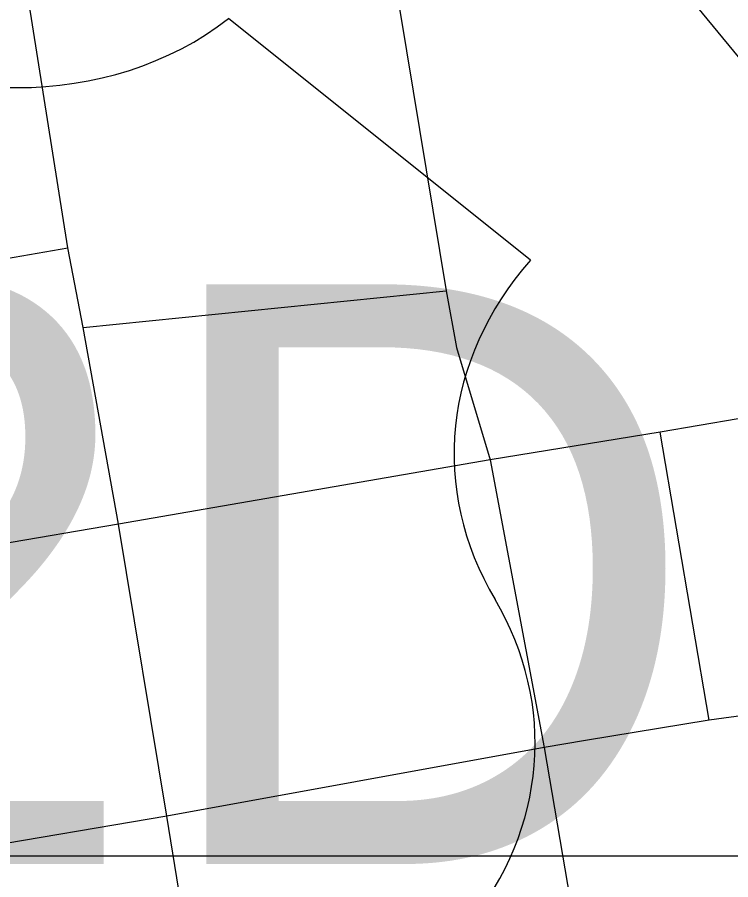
# Model space of a CAD drawing. Extents: x -8.2 to 38.5, y -0.1 to 21.9.
# Drawn here: x 7.1313 to 7.2935, y 14.3619 to 14.5581 of the extents above; entities that cross this region are included whole.
import ezdxf

# ---------------------------------------------------------------- set-up
doc = ezdxf.new("R2010")
doc.units = 0
for name, color, linetype in [('Default', 7, 'Continuous'), ('GM_X_Airport_Location_Class_1', 7, 'Continuous'), ('GM_X_Airport_Location_Class_3', 7, 'Continuous'), ('GM_X_Township_Subdivision', 7, 'Continuous'), ('GM_X_Township_Subdivision_Text', 7, 'Continuous'), ('GM_X_Township_Text', 7, 'Continuous')]:
    doc.layers.add(name, color=color, linetype=linetype)

msp = doc.modelspace()

# ---------------------------------------------------------------- linework, layer by layer
at = {"layer": 'Default'}
msp.add_lwpolyline([(3.4133, 14.36735), (4.82348, 14.36735), (4.82604, 14.37009), (4.92092, 14.42469), (5.00928, 14.45261), (5.10793, 14.46474), (5.30561, 14.46322), (5.50064, 14.41998), (5.59627, 14.38282), (5.62337, 14.36735), (7.78583, 14.36735), (7.81753, 14.393), (7.93419, 14.50672), (8.01002, 14.58066), (8.07899, 14.67657), (8.19078, 14.868), (8.23777, 14.96505), (8.37153, 15.16559), (8.44919, 15.25329), (8.71106, 15.55038), (8.80997, 15.62884), (8.90733, 15.68039), (8.96338, 15.71646), (8.96338, 21.16735)], dxfattribs=at)
at = {"layer": 'GM_X_Airport_Location_Class_1'}
for p, q in [((7.15432, 14.4428), (7.1096, 14.43508)), ((7.16534, 14.37638), (7.15432, 14.4428)), ((7.30734, 14.40075), (7.28862, 14.39823)), ((7.28862, 14.39823), (7.26049, 14.39358)), ((7.26049, 14.39358), (7.25112, 14.39202)), ((7.25112, 14.39202), (7.16534, 14.37638))]:
    msp.add_line(p, q, dxfattribs=at)
at = {"layer": 'GM_X_Airport_Location_Class_3'}
for p, q in [((7.15432, 14.4428), (7.1096, 14.43508)), ((7.16534, 14.37638), (7.15432, 14.4428)), ((7.30734, 14.40075), (7.28862, 14.39823)), ((7.28862, 14.39823), (7.26049, 14.39358)), ((7.26049, 14.39358), (7.25112, 14.39202)), ((7.25112, 14.39202), (7.16534, 14.37638))]:
    msp.add_line(p, q, dxfattribs=at)
at = {"layer": 'GM_X_Township_Subdivision'}
msp.add_line((7.248, 14.50283), (7.17934, 14.55777), dxfattribs=at)
for centre, major_axis, start_param, end_param in [((7.13127, 14.59699), (-0.06866, 0), 0.795399, 2.346194), ((7.32675, 14.45872), (-0.09613, 0), 5.672304, 6.727422), ((7.15294, 14.39297), (-0.09613, 0), 1.559657, 3.580859)]:
    msp.add_ellipse(centre, major_axis=major_axis, ratio=0.8, start_param=start_param, end_param=end_param, dxfattribs=at)
at = {"layer": 'GM_X_Township_Subdivision_Text'}
msp.add_line((7.28862, 14.39823), (7.27747, 14.46372), dxfattribs=at)
at = {"layer": 'GM_X_Township_Text'}
for p, q in [((7.14282, 14.5056), (7.13328, 14.56561)), ((7.14626, 14.48752), (7.14282, 14.5056)), ((7.14626, 14.48752), (7.22885, 14.49588)), ((7.15432, 14.4428), (7.14626, 14.48752)), ((7.16534, 14.37638), (7.15432, 14.4428))]:
    msp.add_line(p, q, dxfattribs=at)
for points in [[(7.31825, 14.53155), (7.30497, 14.53738), (7.26933, 14.5807), (7.26397, 14.59584)], [(7.21525, 14.57803), (7.22885, 14.49588), (7.23116, 14.48296), (7.23883, 14.45739)], [(6.95978, 14.47359), (6.96955, 14.47516), (6.97474, 14.4748), (7.05601, 14.49032), (7.09744, 14.49771), (7.14282, 14.5056)], [(7.33385, 14.47511), (7.29521, 14.46677), (7.27747, 14.46372), (7.23883, 14.45739), (7.15432, 14.4428)], [(7.23883, 14.45739), (7.25112, 14.39202), (7.25998, 14.33992)], [(7.16534, 14.37638), (7.12062, 14.36882), (7.07806, 14.36171), (6.99109, 14.34758)], [(7.18918, 14.23864), (7.18168, 14.27857), (7.17356, 14.32542), (7.16534, 14.37638)]]:
    msp.add_lwpolyline(points, dxfattribs=at)

# ---------------------------------------------------------------- texts
at = {"layer": 'GM_X_Township_Subdivision'}
msp.add_text('22D', height=0.131836, dxfattribs=at).set_placement((6.96374, 14.3655))

doc.saveas('drawing.dxf')
